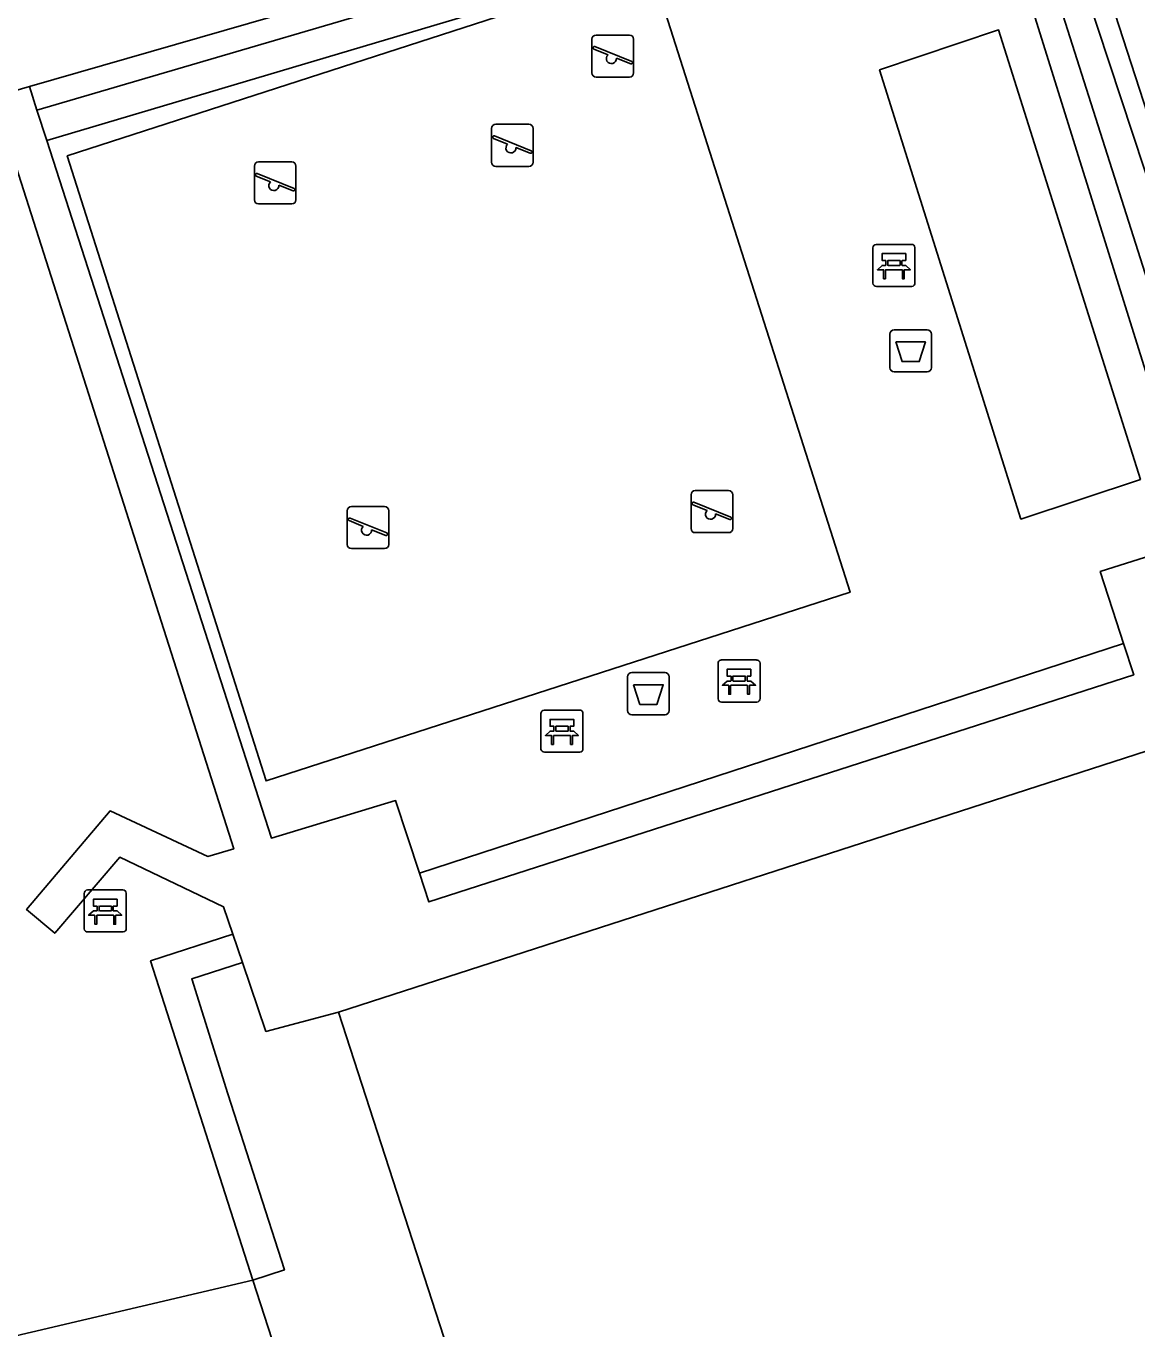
# Model space of a CAD drawing. Extents: x 159716 to 160783, y 383290 to 384031.
# Drawn here: x 160143.96 to 160170.4, y 383519.22 to 383550.22 of the extents above; entities that cross this region are included whole.
import ezdxf

# ---------------------------------------------------------------- set-up
doc = ezdxf.new("R2010")
doc.units = 0
for name, color, linetype in [('IMGEO_Afvalbak', 7, 'Continuous'), ('IMGEO_Bank', 7, 'Continuous'), ('IMGEO_Groenvoorziening', 7, 'Continuous'), ('IMGEO_Haag', 7, 'Continuous'), ('IMGEO_Pand', 7, 'Continuous'), ('IMGEO_Rijbaan_lokaal_open', 7, 'Continuous'), ('IMGEO_Speelvoorziening', 7, 'Continuous'), ('IMGEO_Terreindeel_halfverhard', 7, 'Continuous'), ('IMGEO_Terreindeel_zand', 7, 'Continuous'), ('IMGEO_Voetpad_open', 7, 'Continuous')]:
    doc.layers.add(name, color=color, linetype=linetype)

msp = doc.modelspace()

# ---------------------------------------------------------------- linework, layer by layer
at = {"layer": 'IMGEO_Afvalbak'}
for p, q in [((160164.52, 383542.091), (160164.52, 383542.891)), ((160164.52, 383542.891), (160164.52, 383542.091)), ((160164.62, 383542.991), (160165.41, 383542.991)), ((160165.41, 383542.991), (160164.62, 383542.991)), ((160165.51, 383542.891), (160165.51, 383542.091)), ((160165.51, 383542.091), (160165.51, 383542.891)), ((160165.41, 383541.991), (160164.62, 383541.991)), ((160164.62, 383541.991), (160165.41, 383541.991)), ((160158.379, 383534.834), (160159.169, 383534.834)), ((160159.169, 383534.834), (160158.379, 383534.834)), ((160158.279, 383533.934), (160158.279, 383534.734)), ((160158.279, 383534.734), (160158.279, 383533.934)), ((160159.269, 383534.734), (160159.269, 383533.934)), ((160159.269, 383533.934), (160159.269, 383534.734)), ((160159.169, 383533.834), (160158.379, 383533.834)), ((160158.379, 383533.834), (160159.169, 383533.834))]:
    msp.add_line(p, q, dxfattribs=at)
for points in [[(160164.663, 383542.705), (160165.367, 383542.705), (160165.218, 383542.235), (160164.812, 383542.235), (160164.663, 383542.705)], [(160158.422, 383534.548), (160159.126, 383534.548), (160158.977, 383534.078), (160158.571, 383534.078), (160158.422, 383534.548)]]:
    msp.add_lwpolyline(points, dxfattribs=at)
for centre, start, end in [((160164.62, 383542.891), 90, 180), ((160164.62, 383542.891), 90, 180), ((160165.41, 383542.891), 0, 90), ((160165.41, 383542.891), 360, 90), ((160164.62, 383542.091), 180, 270), ((160164.62, 383542.091), 180, 270), ((160165.41, 383542.091), 270, 0), ((160165.41, 383542.091), 270, 0), ((160158.379, 383534.734), 90, 180), ((160158.379, 383534.734), 90, 180), ((160159.169, 383534.734), 0, 90), ((160159.169, 383534.734), 360, 90), ((160158.379, 383533.934), 180, 270), ((160158.379, 383533.934), 180, 270), ((160159.169, 383533.934), 270, 0), ((160159.169, 383533.934), 270, 0)]:
    msp.add_arc(centre, 0.1, start, end, dxfattribs=at)
at = {"layer": 'IMGEO_Bank'}
for p, q in [((160164.117, 383544.1), (160164.117, 383544.941)), ((160164.117, 383544.941), (160164.117, 383544.1)), ((160164.192, 383545.025), (160165.033, 383545.025)), ((160165.033, 383545.025), (160164.192, 383545.025)), ((160165.117, 383544.95), (160165.117, 383544.109)), ((160165.117, 383544.109), (160165.117, 383544.95)), ((160164.426, 383544.531), (160164.426, 383544.637)), ((160164.47, 383544.637), (160164.47, 383544.531)), ((160164.758, 383544.643), (160164.476, 383544.643)), ((160164.476, 383544.525), (160164.758, 383544.525)), ((160164.764, 383544.531), (160164.764, 383544.637)), ((160164.808, 383544.637), (160164.808, 383544.531)), ((160164.814, 383544.423), (160164.421, 383544.423)), ((160165.042, 383544.025), (160164.201, 383544.025)), ((160164.201, 383544.025), (160165.042, 383544.025)), ((160160.431, 383534.21), (160160.431, 383535.051)), ((160160.431, 383535.051), (160160.431, 383534.21)), ((160160.506, 383535.135), (160161.347, 383535.135)), ((160161.347, 383535.135), (160160.506, 383535.135)), ((160161.431, 383535.06), (160161.431, 383534.219)), ((160161.431, 383534.219), (160161.431, 383535.06)), ((160161.128, 383534.533), (160160.735, 383534.533)), ((160160.74, 383534.641), (160160.74, 383534.747)), ((160160.784, 383534.747), (160160.784, 383534.641)), ((160161.072, 383534.753), (160160.79, 383534.753)), ((160160.79, 383534.635), (160161.072, 383534.635)), ((160161.078, 383534.641), (160161.078, 383534.747)), ((160161.122, 383534.747), (160161.122, 383534.641)), ((160156.292, 383533.942), (160157.133, 383533.942)), ((160157.133, 383533.942), (160156.292, 383533.942)), ((160161.356, 383534.135), (160160.515, 383534.135)), ((160160.515, 383534.135), (160161.356, 383534.135)), ((160156.217, 383533.017), (160156.217, 383533.858)), ((160156.217, 383533.858), (160156.217, 383533.017)), ((160157.217, 383533.867), (160157.217, 383533.026)), ((160157.217, 383533.026), (160157.217, 383533.867)), ((160156.914, 383533.34), (160156.521, 383533.34)), ((160156.526, 383533.448), (160156.526, 383533.554)), ((160156.57, 383533.554), (160156.57, 383533.448)), ((160156.858, 383533.56), (160156.576, 383533.56)), ((160156.576, 383533.442), (160156.858, 383533.442)), ((160156.864, 383533.448), (160156.864, 383533.554)), ((160156.908, 383533.554), (160156.908, 383533.448)), ((160157.142, 383532.942), (160156.301, 383532.942)), ((160156.301, 383532.942), (160157.142, 383532.942)), ((160145.348, 383528.738), (160145.348, 383529.579)), ((160145.348, 383529.579), (160145.348, 383528.738)), ((160145.423, 383529.663), (160146.264, 383529.663)), ((160146.264, 383529.663), (160145.423, 383529.663)), ((160146.348, 383529.588), (160146.348, 383528.747)), ((160146.348, 383528.747), (160146.348, 383529.588)), ((160145.657, 383529.169), (160145.657, 383529.275)), ((160145.701, 383529.275), (160145.701, 383529.169)), ((160145.989, 383529.281), (160145.707, 383529.281)), ((160145.995, 383529.169), (160145.995, 383529.275)), ((160146.039, 383529.275), (160146.039, 383529.169)), ((160146.045, 383529.061), (160145.652, 383529.061)), ((160145.707, 383529.163), (160145.989, 383529.163)), ((160146.273, 383528.663), (160145.432, 383528.663)), ((160145.432, 383528.663), (160146.273, 383528.663))]:
    msp.add_line(p, q, dxfattribs=at)
for points in [[(160164.42, 383544.643), (160164.334, 383544.643), (160164.334, 383544.804), (160164.897, 383544.804), (160164.897, 383544.643), (160164.814, 383544.643)], [(160164.364, 383544.423), (160164.222, 383544.423), (160164.334, 383544.525), (160164.42, 383544.525)], [(160164.814, 383544.525), (160164.897, 383544.525), (160165.009, 383544.423), (160164.87, 383544.423)], [(160164.414, 383544.416), (160164.414, 383544.209), (160164.371, 383544.209), (160164.371, 383544.416)], [(160164.864, 383544.416), (160164.864, 383544.209), (160164.82, 383544.209), (160164.82, 383544.416)], [(160160.734, 383534.753), (160160.648, 383534.753), (160160.648, 383534.914), (160161.211, 383534.914), (160161.211, 383534.753), (160161.128, 383534.753)], [(160160.678, 383534.533), (160160.536, 383534.533), (160160.648, 383534.635), (160160.734, 383534.635)], [(160160.728, 383534.526), (160160.728, 383534.319), (160160.685, 383534.319), (160160.685, 383534.526)], [(160161.128, 383534.635), (160161.211, 383534.635), (160161.323, 383534.533), (160161.184, 383534.533)], [(160161.178, 383534.526), (160161.178, 383534.319), (160161.134, 383534.319), (160161.134, 383534.526)], [(160156.52, 383533.56), (160156.434, 383533.56), (160156.434, 383533.721), (160156.997, 383533.721), (160156.997, 383533.56), (160156.914, 383533.56)], [(160156.464, 383533.34), (160156.322, 383533.34), (160156.434, 383533.442), (160156.52, 383533.442)], [(160156.514, 383533.333), (160156.514, 383533.126), (160156.471, 383533.126), (160156.471, 383533.333)], [(160156.914, 383533.442), (160156.997, 383533.442), (160157.109, 383533.34), (160156.97, 383533.34)], [(160156.964, 383533.333), (160156.964, 383533.126), (160156.92, 383533.126), (160156.92, 383533.333)], [(160145.651, 383529.281), (160145.565, 383529.281), (160145.565, 383529.442), (160146.128, 383529.442), (160146.128, 383529.281), (160146.045, 383529.281)], [(160145.595, 383529.061), (160145.453, 383529.061), (160145.565, 383529.163), (160145.651, 383529.163)], [(160145.645, 383529.054), (160145.645, 383528.847), (160145.602, 383528.847), (160145.602, 383529.054)], [(160146.045, 383529.163), (160146.128, 383529.163), (160146.24, 383529.061), (160146.101, 383529.061)], [(160146.095, 383529.054), (160146.095, 383528.847), (160146.051, 383528.847), (160146.051, 383529.054)]]:
    msp.add_lwpolyline(points, dxfattribs=at)
for centre, radius, start, end in [((160164.195, 383544.947), 0.0779, 92.4484, 184.2845), ((160164.195, 383544.947), 0.0779, 92.4484, 184.2845), ((160165.039, 383544.947), 0.0779, 2.4484, 94.2845), ((160165.039, 383544.947), 0.0779, 2.4484, 94.2845), ((160164.419, 383544.636), 0.00671, 2.8957, 87.1043), ((160164.419, 383544.532), 0.00671, 272.8957, 357.1043), ((160164.476, 383544.636), 0.00671, 92.8957, 177.1043), ((160164.476, 383544.532), 0.00671, 182.8957, 267.1043), ((160164.758, 383544.636), 0.00671, 2.8957, 87.1043), ((160164.758, 383544.532), 0.00671, 272.8957, 357.1043), ((160164.815, 383544.636), 0.00671, 92.8957, 177.1043), ((160164.815, 383544.532), 0.00671, 182.8957, 267.1043), ((160164.364, 383544.416), 0.00671, 2.8957, 87.1043), ((160164.421, 383544.416), 0.00671, 92.8957, 177.1043), ((160164.813, 383544.416), 0.00671, 2.8957, 87.1043), ((160164.87, 383544.416), 0.00671, 92.8957, 177.1043), ((160164.195, 383544.103), 0.0779, 182.4484, 274.2845), ((160164.195, 383544.103), 0.0779, 182.4484, 274.2845), ((160165.039, 383544.103), 0.0779, 272.4484, 4.2845), ((160165.039, 383544.103), 0.0779, 272.4484, 4.2845), ((160160.509, 383535.057), 0.0779, 92.4484, 184.2845), ((160160.509, 383535.057), 0.0779, 92.4484, 184.2845), ((160161.353, 383535.057), 0.0779, 2.4484, 94.2845), ((160161.353, 383535.057), 0.0779, 2.4484, 94.2845), ((160160.678, 383534.526), 0.00671, 2.8957, 87.1043), ((160160.735, 383534.526), 0.00671, 92.8957, 177.1043), ((160160.733, 383534.746), 0.00671, 2.8957, 87.1043), ((160160.733, 383534.642), 0.00671, 272.8957, 357.1043), ((160160.79, 383534.746), 0.00671, 92.8957, 177.1043), ((160160.79, 383534.642), 0.00671, 182.8957, 267.1043), ((160161.072, 383534.746), 0.00671, 2.8957, 87.1043), ((160161.072, 383534.642), 0.00671, 272.8957, 357.1043), ((160161.129, 383534.746), 0.00671, 92.8957, 177.1043), ((160161.129, 383534.642), 0.00671, 182.8957, 267.1043), ((160161.127, 383534.526), 0.00671, 2.8957, 87.1043), ((160161.184, 383534.526), 0.00671, 92.8957, 177.1043), ((160160.509, 383534.213), 0.0779, 182.4484, 274.2845), ((160160.509, 383534.213), 0.0779, 182.4484, 274.2845), ((160161.353, 383534.213), 0.0779, 272.4484, 4.2845), ((160161.353, 383534.213), 0.0779, 272.4484, 4.2845), ((160156.295, 383533.864), 0.0779, 92.4484, 184.2845), ((160156.295, 383533.864), 0.0779, 92.4484, 184.2845), ((160157.139, 383533.864), 0.0779, 2.4484, 94.2845), ((160157.139, 383533.864), 0.0779, 2.4484, 94.2845), ((160156.464, 383533.333), 0.00671, 2.8957, 87.1043), ((160156.521, 383533.333), 0.00671, 92.8957, 177.1043), ((160156.519, 383533.553), 0.00671, 2.8957, 87.1043), ((160156.519, 383533.449), 0.00671, 272.8957, 357.1043), ((160156.576, 383533.553), 0.00671, 92.8957, 177.1043), ((160156.576, 383533.449), 0.00671, 182.8957, 267.1043), ((160156.858, 383533.553), 0.00671, 2.8957, 87.1043), ((160156.858, 383533.449), 0.00671, 272.8957, 357.1043), ((160156.915, 383533.553), 0.00671, 92.8957, 177.1043), ((160156.915, 383533.449), 0.00671, 182.8957, 267.1043), ((160156.913, 383533.333), 0.00671, 2.8957, 87.1043), ((160156.97, 383533.333), 0.00671, 92.8957, 177.1043), ((160156.295, 383533.02), 0.0779, 182.4484, 274.2845), ((160156.295, 383533.02), 0.0779, 182.4484, 274.2845), ((160157.139, 383533.02), 0.0779, 272.4484, 4.2845), ((160157.139, 383533.02), 0.0779, 272.4484, 4.2845), ((160145.426, 383529.585), 0.0779, 92.4484, 184.2845), ((160145.426, 383529.585), 0.0779, 92.4484, 184.2845), ((160146.27, 383529.585), 0.0779, 2.4484, 94.2845), ((160146.27, 383529.585), 0.0779, 2.4484, 94.2845), ((160145.65, 383529.274), 0.00671, 2.8957, 87.1043), ((160145.707, 383529.274), 0.00671, 92.8957, 177.1043), ((160145.989, 383529.274), 0.00671, 2.8957, 87.1043), ((160146.046, 383529.274), 0.00671, 92.8957, 177.1043), ((160145.595, 383529.054), 0.00671, 2.8957, 87.1043), ((160145.652, 383529.054), 0.00671, 92.8957, 177.1043), ((160145.65, 383529.17), 0.00671, 272.8957, 357.1043), ((160145.707, 383529.17), 0.00671, 182.8957, 267.1043), ((160145.989, 383529.17), 0.00671, 272.8957, 357.1043), ((160146.046, 383529.17), 0.00671, 182.8957, 267.1043), ((160146.044, 383529.054), 0.00671, 2.8957, 87.1043), ((160146.101, 383529.054), 0.00671, 92.8957, 177.1043), ((160145.426, 383528.741), 0.0779, 182.4484, 274.2845), ((160145.426, 383528.741), 0.0779, 182.4484, 274.2845), ((160146.27, 383528.741), 0.0779, 272.4484, 4.2845), ((160146.27, 383528.741), 0.0779, 272.4484, 4.2845)]:
    msp.add_arc(centre, radius, start, end, dxfattribs=at)
at = {"layer": 'IMGEO_Groenvoorziening'}
for points in [[(160168.037, 383555.21), (160168.33, 383555.3), (160168.19, 383555.732), (160167.901, 383555.652), (160144.042, 383548.781), (160144.223, 383548.219)], [(160158.929, 383551.801), (160168.078, 383554.385), (160173.341, 383538.445), (160173.466, 383538.485), (160173.857, 383537.279), (160174.179, 383536.285), (160174.465, 383536.377), (160174.143, 383537.369), (160173.752, 383538.576), (160168.33, 383555.3), (160168.037, 383555.21), (160144.223, 383548.219), (160144.455, 383547.498)], [(160168.078, 383554.385), (160158.929, 383551.801), (160144.455, 383547.498), (160149.802, 383530.896), (160152.756, 383531.79), (160153.324, 383530.061), (160170.08, 383535.531), (160169.914, 383536.045), (160169.528, 383537.237), (160173.341, 383538.445)], [(160163.572, 383536.749), (160149.677, 383532.257), (160144.943, 383547.131), (160158.83, 383551.63)], [(160168.467, 383551.02), (160167.85, 383550.819), (160171.799, 383538.183), (160172.493, 383538.373)], [(160168.467, 383551.02), (160172.493, 383538.373), (160171.799, 383538.183), (160167.85, 383550.819)], [(160164.277, 383549.177), (160167.107, 383550.128), (160170.484, 383539.433), (160167.637, 383538.487)], [(160143.606, 383547.246), (160128.377, 383542.719), (160127.289, 383543.247), (160121.907, 383538.609), (160119.867, 383536.852), (160126.833, 383515.089), (160149.362, 383520.377), (160146.927, 383527.973), (160148.885, 383528.612), (160148.664, 383529.265), (160146.193, 383530.442), (160144.646, 383528.631), (160143.977, 383529.196), (160145.964, 383531.544), (160148.288, 383530.46), (160148.907, 383530.645)], [(160170.322, 383534.784), (160170.08, 383535.531), (160153.324, 383530.061), (160153.548, 383529.378)], [(160148.762, 383524.808), (160147.905, 383527.545), (160149.114, 383527.938), (160148.885, 383528.612), (160146.927, 383527.973), (160149.362, 383520.377), (160150.111, 383520.62)], [(160151.395, 383526.752), (160149.671, 383526.297), (160149.114, 383527.938), (160147.905, 383527.545), (160148.762, 383524.808), (160150.111, 383520.62), (160149.362, 383520.377), (160150.368, 383517.267), (160150.637, 383516.435), (160152.962, 383517.188), (160154.18, 383513.433), (160155.574, 383513.885)]]:
    msp.add_lwpolyline(points, close=True, dxfattribs=at)
msp.add_lwpolyline([(160150.368, 383517.267), (160149.362, 383520.377), (160126.833, 383515.089)], dxfattribs=at)
at = {"layer": 'IMGEO_Haag'}
msp.add_lwpolyline([(160158.929, 383551.801), (160168.078, 383554.385), (160173.341, 383538.445), (160173.466, 383538.485), (160173.857, 383537.279), (160174.179, 383536.285), (160174.465, 383536.377), (160174.143, 383537.369), (160173.752, 383538.576), (160168.33, 383555.3), (160168.037, 383555.21), (160144.223, 383548.219), (160144.455, 383547.498)], close=True, dxfattribs=at)
at = {"layer": 'IMGEO_Pand'}
msp.add_lwpolyline([(160174.562, 383521.735), (160173.289, 383525.659), (160171.518, 383531.116), (160170.889, 383533.055), (160151.395, 383526.752), (160155.574, 383513.885), (160158.009, 383506.387), (160164.625, 383508.535), (160177.491, 383512.712)], close=True, dxfattribs=at)
at = {"layer": 'IMGEO_Rijbaan_lokaal_open'}
msp.add_lwpolyline([(160108.117, 383530.754), (160119.596, 383534.404), (160119.052, 383536.15), (160119.867, 383536.852), (160121.907, 383538.609), (160127.289, 383543.247), (160128.444, 383544.242), (160141.236, 383547.973), (160143.194, 383548.537), (160144.042, 383548.781), (160167.901, 383555.652)], dxfattribs=at)
at = {"layer": 'IMGEO_Speelvoorziening'}
for p, q in [((160157.431, 383549.107), (160157.431, 383549.907)), ((160157.431, 383549.907), (160157.431, 383549.107)), ((160157.5, 383549.732), (160158.376, 383549.379)), ((160157.531, 383550.007), (160158.321, 383550.007)), ((160158.321, 383550.007), (160157.531, 383550.007)), ((160158.421, 383549.907), (160158.421, 383549.107)), ((160158.421, 383549.107), (160158.421, 383549.907)), ((160157.814, 383549.535), (160157.475, 383549.672)), ((160158.352, 383549.319), (160158.012, 383549.456)), ((160158.321, 383549.007), (160157.531, 383549.007)), ((160157.531, 383549.007), (160158.321, 383549.007)), ((160155.141, 383547.882), (160155.931, 383547.882)), ((160155.931, 383547.882), (160155.141, 383547.882)), ((160155.041, 383546.982), (160155.041, 383547.782)), ((160155.041, 383547.782), (160155.041, 383546.982)), ((160155.424, 383547.41), (160155.085, 383547.547)), ((160155.11, 383547.607), (160155.986, 383547.254)), ((160156.031, 383547.782), (160156.031, 383546.982)), ((160156.031, 383546.982), (160156.031, 383547.782)), ((160155.962, 383547.194), (160155.622, 383547.331)), ((160149.497, 383546.986), (160150.287, 383546.986)), ((160150.287, 383546.986), (160149.497, 383546.986)), ((160149.397, 383546.086), (160149.397, 383546.886)), ((160149.397, 383546.886), (160149.397, 383546.086)), ((160149.78, 383546.514), (160149.441, 383546.651)), ((160149.466, 383546.711), (160150.342, 383546.358)), ((160150.387, 383546.886), (160150.387, 383546.086)), ((160150.387, 383546.086), (160150.387, 383546.886)), ((160155.931, 383546.882), (160155.141, 383546.882)), ((160155.141, 383546.882), (160155.931, 383546.882)), ((160150.318, 383546.298), (160149.978, 383546.435)), ((160150.287, 383545.986), (160149.497, 383545.986)), ((160149.497, 383545.986), (160150.287, 383545.986)), ((160159.789, 383538.265), (160159.789, 383539.065)), ((160159.789, 383539.065), (160159.789, 383538.265)), ((160159.858, 383538.89), (160160.734, 383538.537)), ((160159.889, 383539.165), (160160.679, 383539.165)), ((160160.679, 383539.165), (160159.889, 383539.165)), ((160160.779, 383539.065), (160160.779, 383538.265)), ((160160.779, 383538.265), (160160.779, 383539.065)), ((160151.605, 383537.886), (160151.605, 383538.686)), ((160151.605, 383538.686), (160151.605, 383537.886)), ((160151.705, 383538.786), (160152.495, 383538.786)), ((160152.495, 383538.786), (160151.705, 383538.786)), ((160152.595, 383538.686), (160152.595, 383537.886)), ((160152.595, 383537.886), (160152.595, 383538.686)), ((160160.172, 383538.693), (160159.833, 383538.83)), ((160160.71, 383538.477), (160160.37, 383538.614)), ((160151.988, 383538.314), (160151.649, 383538.451)), ((160151.674, 383538.511), (160152.55, 383538.158)), ((160152.526, 383538.098), (160152.186, 383538.235)), ((160160.679, 383538.165), (160159.889, 383538.165)), ((160159.889, 383538.165), (160160.679, 383538.165)), ((160152.495, 383537.786), (160151.705, 383537.786)), ((160151.705, 383537.786), (160152.495, 383537.786))]:
    msp.add_line(p, q, dxfattribs=at)
for centre, radius, start, end in [((160157.531, 383549.907), 0.1, 90, 180), ((160157.531, 383549.907), 0.1, 90, 180), ((160157.488, 383549.702), 0.0327, 68.078, 248.078), ((160158.321, 383549.907), 0.1, 0, 90), ((160158.321, 383549.907), 0.1, 360, 90), ((160157.893, 383549.445), 0.12, 130.9928, 5.1632), ((160157.531, 383549.107), 0.1, 180, 270), ((160157.531, 383549.107), 0.1, 180, 270), ((160158.321, 383549.107), 0.1, 270, 0), ((160158.321, 383549.107), 0.1, 270, 0), ((160158.364, 383549.349), 0.0327, 248.078, 68.078), ((160155.141, 383547.782), 0.1, 90, 180), ((160155.141, 383547.782), 0.1, 90, 180), ((160155.931, 383547.782), 0.1, 0, 90), ((160155.931, 383547.782), 0.1, 360, 90), ((160155.098, 383547.577), 0.0327, 68.078, 248.078), ((160155.503, 383547.32), 0.12, 130.9928, 5.1632), ((160155.974, 383547.224), 0.0327, 248.078, 68.078), ((160149.497, 383546.886), 0.1, 90, 180), ((160149.497, 383546.886), 0.1, 90, 180), ((160150.287, 383546.886), 0.1, 0, 90), ((160150.287, 383546.886), 0.1, 360, 90), ((160155.141, 383546.982), 0.1, 180, 270), ((160155.141, 383546.982), 0.1, 180, 270), ((160155.931, 383546.982), 0.1, 270, 0), ((160155.931, 383546.982), 0.1, 270, 0), ((160149.454, 383546.681), 0.0327, 68.078, 248.078), ((160149.859, 383546.424), 0.12, 130.9928, 5.1632), ((160150.33, 383546.328), 0.0327, 248.078, 68.078), ((160149.497, 383546.086), 0.1, 180, 270), ((160149.497, 383546.086), 0.1, 180, 270), ((160150.287, 383546.086), 0.1, 270, 0), ((160150.287, 383546.086), 0.1, 270, 0), ((160159.889, 383539.065), 0.1, 90, 180), ((160159.889, 383539.065), 0.1, 90, 180), ((160159.846, 383538.86), 0.0327, 68.078, 248.078), ((160160.679, 383539.065), 0.1, 0, 90), ((160160.679, 383539.065), 0.1, 360, 90), ((160151.705, 383538.686), 0.1, 90, 180), ((160151.705, 383538.686), 0.1, 90, 180), ((160152.495, 383538.686), 0.1, 0, 90), ((160152.495, 383538.686), 0.1, 360, 90), ((160160.251, 383538.603), 0.12, 130.9928, 5.1632), ((160151.662, 383538.481), 0.0327, 68.078, 248.078), ((160152.067, 383538.224), 0.12, 130.9928, 5.1632), ((160159.889, 383538.265), 0.1, 180, 270), ((160159.889, 383538.265), 0.1, 180, 270), ((160160.679, 383538.265), 0.1, 270, 0), ((160160.679, 383538.265), 0.1, 270, 0), ((160160.722, 383538.507), 0.0327, 248.078, 68.078), ((160152.538, 383538.128), 0.0327, 248.078, 68.078), ((160151.705, 383537.886), 0.1, 180, 270), ((160151.705, 383537.886), 0.1, 180, 270), ((160152.495, 383537.886), 0.1, 270, 0), ((160152.495, 383537.886), 0.1, 270, 0)]:
    msp.add_arc(centre, radius, start, end, dxfattribs=at)
at = {"layer": 'IMGEO_Terreindeel_halfverhard'}
msp.add_lwpolyline([(160167.107, 383550.128), (160164.277, 383549.177), (160167.637, 383538.487), (160170.484, 383539.433)], close=True, dxfattribs=at)
at = {"layer": 'IMGEO_Terreindeel_zand'}
msp.add_lwpolyline([(160158.83, 383551.63), (160144.943, 383547.131), (160149.677, 383532.257), (160163.572, 383536.749)], close=True, dxfattribs=at)
at = {"layer": 'IMGEO_Voetpad_open'}
for points in [[(160160.336, 383580.121), (160161.35, 383577.371), (160162.354, 383574.228), (160164.776, 383566.651), (160166.518, 383561.089), (160167.468, 383558.032), (160168.19, 383555.732), (160168.33, 383555.3), (160173.752, 383538.576), (160174.143, 383537.369), (160174.465, 383536.377), (160175.743, 383532.434), (160177.501, 383527.01), (160178.776, 383523.078), (160181.283, 383515.345)], [(160173.341, 383538.445), (160169.528, 383537.237), (160169.914, 383536.045), (160170.08, 383535.531), (160170.322, 383534.784), (160153.548, 383529.378), (160153.324, 383530.061), (160152.756, 383531.79), (160149.802, 383530.896), (160144.455, 383547.498), (160144.223, 383548.219), (160144.042, 383548.781), (160143.194, 383548.537)], [(160143.606, 383547.246), (160148.907, 383530.645), (160148.288, 383530.46), (160145.964, 383531.544), (160143.977, 383529.196), (160144.646, 383528.631), (160146.193, 383530.442), (160148.664, 383529.265), (160148.885, 383528.612), (160149.114, 383527.938), (160149.671, 383526.297), (160151.395, 383526.752), (160170.889, 383533.055)]]:
    msp.add_lwpolyline(points, dxfattribs=at)

doc.saveas('drawing.dxf')
